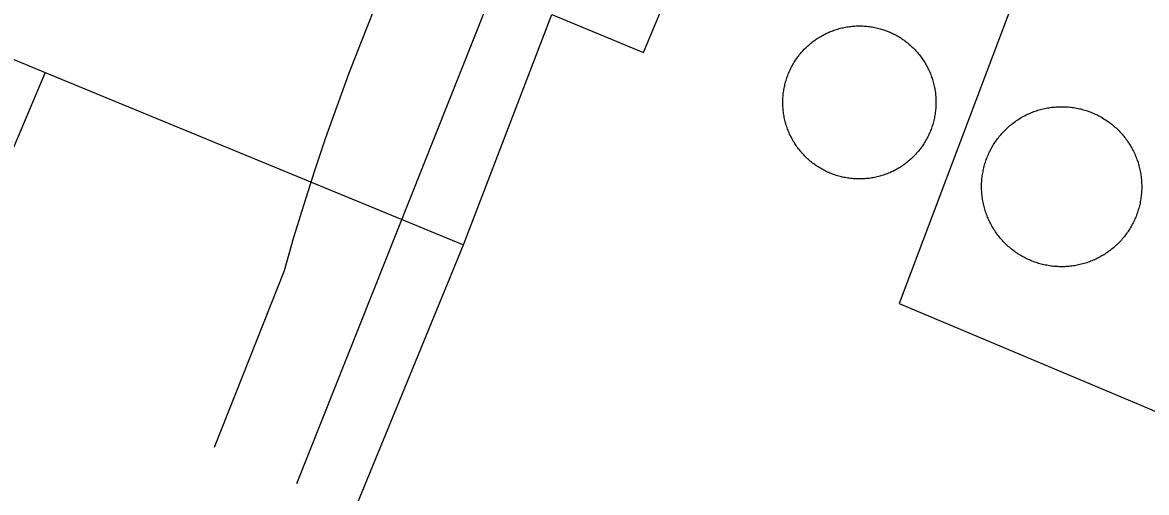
# Model space of a CAD drawing. Extents: x 3567028 to 3605064, y 510945 to 536587.
# Drawn here: x 3591586.1 to 3592074.3, y 519227.7 to 519432 of the extents above; entities that cross this region are included whole.
import ezdxf

# ---------------------------------------------------------------- set-up
doc = ezdxf.new("R2010")
doc.units = 0
for name, color, linetype in [('V-DOMW-TANK', 7, 'Continuous'), ('V-RAIL-TRAK', 7, 'Continuous'), ('V-UTIL-LINE', 7, 'Continuous')]:
    doc.layers.add(name, color=color, linetype=linetype)

msp = doc.modelspace()

# ---------------------------------------------------------------- linework, layer by layer
at = {"layer": 'V-DOMW-TANK'}
for points in [[(3591934.31, 519426.81), (3591934.83, 519427.07), (3591935.35, 519427.32), (3591935.87, 519427.57), (3591936.41, 519427.8), (3591936.94, 519428.03), (3591937.48, 519428.24), (3591938.02, 519428.45), (3591938.57, 519428.65), (3591939.12, 519428.84), (3591939.67, 519429.01), (3591940.23, 519429.18), (3591940.79, 519429.34), (3591941.35, 519429.49), (3591941.91, 519429.63), (3591942.48, 519429.76), (3591943.04, 519429.88), (3591943.62, 519429.99), (3591944.19, 519430.09), (3591944.76, 519430.17), (3591945.34, 519430.26), (3591945.91, 519430.32), (3591946.49, 519430.38), (3591947.07, 519430.43), (3591947.65, 519430.48), (3591948.23, 519430.5), (3591948.81, 519430.52), (3591949.39, 519430.53), (3591949.97, 519430.53), (3591950.55, 519430.52), (3591951.13, 519430.49), (3591951.71, 519430.46), (3591952.29, 519430.42), (3591952.87, 519430.37), (3591953.44, 519430.31), (3591954.02, 519430.23), (3591954.59, 519430.15), (3591955.17, 519430.06), (3591955.74, 519429.96), (3591956.31, 519429.85), (3591956.88, 519429.73), (3591957.44, 519429.59), (3591958, 519429.45), (3591958.56, 519429.3), (3591959.12, 519429.14), (3591959.68, 519428.97), (3591960.23, 519428.79), (3591960.77, 519428.6), (3591961.32, 519428.4), (3591961.86, 519428.19), (3591962.4, 519427.97), (3591962.94, 519427.74), (3591963.46, 519427.5), (3591963.99, 519427.26), (3591964.51, 519427), (3591965.03, 519426.73), (3591965.54, 519426.46), (3591966.05, 519426.18), (3591966.55, 519425.89), (3591967.04, 519425.59), (3591967.54, 519425.28), (3591968.02, 519424.96), (3591968.5, 519424.64), (3591968.98, 519424.3), (3591969.45, 519423.96), (3591969.91, 519423.61), (3591970.37, 519423.25), (3591970.82, 519422.89), (3591971.26, 519422.51), (3591971.7, 519422.13), (3591972.13, 519421.74), (3591972.55, 519421.34), (3591972.97, 519420.94), (3591973.38, 519420.53), (3591973.78, 519420.11), (3591974.18, 519419.68), (3591974.56, 519419.25), (3591974.94, 519418.81), (3591975.31, 519418.36), (3591975.68, 519417.91), (3591976.04, 519417.46), (3591976.38, 519416.99), (3591976.72, 519416.52), (3591977.06, 519416.04), (3591977.38, 519415.56), (3591977.7, 519415.08), (3591978, 519414.58), (3591978.3, 519414.09), (3591978.59, 519413.58), (3591978.87, 519413.07), (3591979.14, 519412.56), (3591979.4, 519412.04), (3591979.65, 519411.52), (3591979.9, 519410.99), (3591980.13, 519410.46), (3591980.36, 519409.92), (3591980.58, 519409.39), (3591980.78, 519408.85), (3591980.98, 519408.3), (3591981.17, 519407.75), (3591981.35, 519407.2)], [(3591923.17, 519377.08), (3591922.82, 519377.55), (3591922.48, 519378.02), (3591922.15, 519378.49), (3591921.82, 519378.98), (3591921.51, 519379.46), (3591921.2, 519379.96), (3591920.9, 519380.45), (3591920.61, 519380.96), (3591920.33, 519381.47), (3591920.06, 519381.98), (3591919.8, 519382.5), (3591919.55, 519383.02), (3591919.3, 519383.54), (3591919.07, 519384.08), (3591918.84, 519384.61), (3591918.63, 519385.15), (3591918.42, 519385.69), (3591918.22, 519386.24), (3591918.03, 519386.79), (3591917.86, 519387.34), (3591917.69, 519387.9), (3591917.53, 519388.45), (3591917.38, 519389.02), (3591917.24, 519389.58), (3591917.11, 519390.15), (3591916.99, 519390.71), (3591916.88, 519391.28), (3591916.78, 519391.86), (3591916.69, 519392.43), (3591916.61, 519393.01), (3591916.54, 519393.58), (3591916.49, 519394.16), (3591916.44, 519394.73), (3591916.4, 519395.32), (3591916.37, 519395.89), (3591916.35, 519396.48), (3591916.34, 519397.05), (3591916.34, 519397.64), (3591916.35, 519398.22), (3591916.38, 519398.8), (3591916.41, 519399.38), (3591916.45, 519399.96), (3591916.5, 519400.54), (3591916.56, 519401.11), (3591916.63, 519401.69), (3591916.71, 519402.26), (3591916.81, 519402.84), (3591916.91, 519403.41), (3591917.02, 519403.98), (3591917.15, 519404.54), (3591917.28, 519405.11), (3591917.42, 519405.67), (3591917.57, 519406.23), (3591917.73, 519406.79), (3591917.9, 519407.35), (3591918.08, 519407.9), (3591918.27, 519408.44), (3591918.47, 519408.99), (3591918.68, 519409.53), (3591918.9, 519410.07), (3591919.13, 519410.6), (3591919.37, 519411.13), (3591919.61, 519411.66), (3591919.87, 519412.18), (3591920.13, 519412.7), (3591920.41, 519413.21), (3591920.69, 519413.72), (3591920.98, 519414.22), (3591921.28, 519414.71), (3591921.59, 519415.21), (3591921.91, 519415.69), (3591922.23, 519416.17), (3591922.57, 519416.65), (3591922.91, 519417.12), (3591923.26, 519417.58), (3591923.62, 519418.04), (3591923.98, 519418.48), (3591924.36, 519418.93), (3591924.74, 519419.37), (3591925.13, 519419.8), (3591925.53, 519420.22), (3591925.93, 519420.64), (3591926.34, 519421.05), (3591926.76, 519421.45), (3591927.19, 519421.84), (3591927.62, 519422.23), (3591928.06, 519422.61), (3591928.5, 519422.98), (3591928.96, 519423.35), (3591929.41, 519423.71), (3591929.88, 519424.05), (3591930.35, 519424.39), (3591930.82, 519424.72), (3591931.31, 519425.05), (3591931.79, 519425.36), (3591932.29, 519425.67), (3591932.79, 519425.97), (3591933.29, 519426.26), (3591933.8, 519426.54), (3591934.31, 519426.81)], [(3591981.35, 519407.2), (3591981.51, 519406.64), (3591981.67, 519406.08), (3591981.82, 519405.52), (3591981.96, 519404.96), (3591982.09, 519404.39), (3591982.21, 519403.82), (3591982.32, 519403.26), (3591982.42, 519402.68), (3591982.51, 519402.11), (3591982.59, 519401.53), (3591982.66, 519400.96), (3591982.72, 519400.38), (3591982.77, 519399.8), (3591982.8, 519399.22), (3591982.83, 519398.64), (3591982.85, 519398.06), (3591982.86, 519397.48), (3591982.86, 519396.9), (3591982.85, 519396.32), (3591982.83, 519395.74), (3591982.79, 519395.16), (3591982.75, 519394.58), (3591982.7, 519394), (3591982.64, 519393.43), (3591982.57, 519392.85), (3591982.49, 519392.28), (3591982.39, 519391.7), (3591982.29, 519391.13), (3591982.18, 519390.56), (3591982.06, 519389.99), (3591981.92, 519389.43), (3591981.78, 519388.87), (3591981.63, 519388.31), (3591981.47, 519387.75), (3591981.3, 519387.19), (3591981.12, 519386.64), (3591980.93, 519386.09), (3591980.73, 519385.55), (3591980.52, 519385.01), (3591980.3, 519384.47), (3591980.07, 519383.94), (3591979.83, 519383.41), (3591979.59, 519382.88), (3591979.33, 519382.36), (3591979.07, 519381.84), (3591978.79, 519381.33), (3591978.51, 519380.82), (3591978.22, 519380.32), (3591977.92, 519379.82), (3591977.61, 519379.33), (3591977.29, 519378.85), (3591976.97, 519378.36), (3591976.63, 519377.89), (3591976.29, 519377.42), (3591975.94, 519376.96), (3591975.58, 519376.5), (3591975.22, 519376.05), (3591974.84, 519375.61), (3591974.46, 519375.17), (3591974.07, 519374.74)], [(3592019.42, 519390.38), (3592019.94, 519390.69), (3592020.47, 519390.99), (3592021, 519391.28), (3592021.54, 519391.57), (3592022.08, 519391.84), (3592022.63, 519392.1), (3592023.18, 519392.36), (3592023.73, 519392.6), (3592024.29, 519392.84), (3592024.86, 519393.06), (3592025.43, 519393.28), (3592026, 519393.48), (3592026.57, 519393.68), (3592027.15, 519393.86), (3592027.73, 519394.04), (3592028.31, 519394.2), (3592028.9, 519394.35), (3592029.49, 519394.5), (3592030.08, 519394.63), (3592030.68, 519394.75), (3592031.27, 519394.87), (3592031.87, 519394.97), (3592032.47, 519395.06), (3592033.08, 519395.15), (3592033.68, 519395.21), (3592034.28, 519395.28), (3592034.89, 519395.33), (3592035.49, 519395.37), (3592036.1, 519395.4), (3592036.7, 519395.41), (3592037.31, 519395.42), (3592037.92, 519395.42), (3592038.52, 519395.4), (3592039.13, 519395.38), (3592039.74, 519395.34), (3592040.34, 519395.3), (3592040.95, 519395.24), (3592041.55, 519395.18), (3592042.15, 519395.1), (3592042.75, 519395.01), (3592043.35, 519394.92), (3592043.95, 519394.81), (3592044.54, 519394.69), (3592045.14, 519394.56), (3592045.73, 519394.42), (3592046.32, 519394.27), (3592046.9, 519394.11), (3592047.49, 519393.95), (3592048.07, 519393.76), (3592048.64, 519393.57), (3592049.21, 519393.37), (3592049.78, 519393.16), (3592050.35, 519392.94), (3592050.91, 519392.71), (3592051.47, 519392.47), (3592052.02, 519392.22), (3592052.57, 519391.96), (3592053.12, 519391.69), (3592053.66, 519391.42), (3592054.19, 519391.13), (3592054.72, 519390.83), (3592055.24, 519390.53), (3592055.76, 519390.21), (3592056.28, 519389.89), (3592056.78, 519389.55), (3592057.28, 519389.21), (3592057.78, 519388.86), (3592058.27, 519388.5), (3592058.75, 519388.13), (3592059.23, 519387.76), (3592059.7, 519387.38), (3592060.16, 519386.98), (3592060.62, 519386.58), (3592061.07, 519386.17), (3592061.51, 519385.76), (3592061.95, 519385.34), (3592062.37, 519384.9), (3592062.79, 519384.46), (3592063.2, 519384.02), (3592063.61, 519383.57), (3592064, 519383.11), (3592064.39, 519382.64), (3592064.77, 519382.17), (3592065.14, 519381.68), (3592065.51, 519381.2), (3592065.86, 519380.71), (3592066.21, 519380.21), (3592066.54, 519379.7), (3592066.87, 519379.19), (3592067.19, 519378.68), (3592067.5, 519378.15), (3592067.8, 519377.63), (3592068.09, 519377.09), (3592068.38, 519376.56), (3592068.65, 519376.02), (3592068.91, 519375.47), (3592069.17, 519374.92), (3592069.41, 519374.36), (3592069.65, 519373.8), (3592069.87, 519373.24)], [(3592011.3, 519337.72), (3592010.9, 519338.18), (3592010.52, 519338.65), (3592010.14, 519339.12), (3592009.76, 519339.6), (3592009.4, 519340.09), (3592009.04, 519340.58), (3592008.7, 519341.08), (3592008.36, 519341.58), (3592008.04, 519342.09), (3592007.72, 519342.61), (3592007.41, 519343.13), (3592007.1, 519343.66), (3592006.81, 519344.19), (3592006.53, 519344.73), (3592006.26, 519345.27), (3592005.99, 519345.82), (3592005.74, 519346.37), (3592005.5, 519346.92), (3592005.26, 519347.48), (3592005.04, 519348.05), (3592004.82, 519348.61), (3592004.62, 519349.19), (3592004.42, 519349.76), (3592004.24, 519350.34), (3592004.06, 519350.92), (3592003.9, 519351.5), (3592003.74, 519352.09), (3592003.6, 519352.68), (3592003.46, 519353.27), (3592003.34, 519353.87), (3592003.23, 519354.46), (3592003.13, 519355.06), (3592003.03, 519355.66), (3592002.95, 519356.26), (3592002.88, 519356.87), (3592002.82, 519357.47), (3592002.77, 519358.08), (3592002.73, 519358.68), (3592002.7, 519359.29), (3592002.68, 519359.89), (3592002.68, 519360.5), (3592002.68, 519361.11), (3592002.69, 519361.72), (3592002.71, 519362.32), (3592002.75, 519362.93), (3592002.79, 519363.53), (3592002.85, 519364.14), (3592002.92, 519364.74), (3592002.99, 519365.34), (3592003.08, 519365.94), (3592003.18, 519366.54), (3592003.29, 519367.14), (3592003.41, 519367.73), (3592003.53, 519368.33), (3592003.67, 519368.92), (3592003.82, 519369.51), (3592003.98, 519370.09), (3592004.15, 519370.67), (3592004.33, 519371.26), (3592004.52, 519371.83), (3592004.72, 519372.4), (3592004.94, 519372.97), (3592005.15, 519373.54), (3592005.39, 519374.1), (3592005.63, 519374.66), (3592005.87, 519375.21), (3592006.13, 519375.76), (3592006.4, 519376.3), (3592006.68, 519376.84), (3592006.97, 519377.38), (3592007.26, 519377.91), (3592007.57, 519378.43), (3592007.88, 519378.95), (3592008.21, 519379.47), (3592008.54, 519379.97), (3592008.88, 519380.48), (3592009.24, 519380.97), (3592009.59, 519381.46), (3592009.96, 519381.94), (3592010.34, 519382.42), (3592010.72, 519382.89), (3592011.11, 519383.35), (3592011.51, 519383.81), (3592011.92, 519384.26), (3592012.34, 519384.7), (3592012.76, 519385.13), (3592013.19, 519385.56), (3592013.63, 519385.98), (3592014.08, 519386.39), (3592014.53, 519386.8), (3592014.99, 519387.19), (3592015.46, 519387.58), (3592015.93, 519387.96), (3592016.41, 519388.33), (3592016.9, 519388.69), (3592017.39, 519389.05), (3592017.89, 519389.4), (3592018.39, 519389.73), (3592018.9, 519390.06), (3592019.42, 519390.38)], [(3591974.07, 519374.74), (3591973.67, 519374.32), (3591973.27, 519373.9), (3591972.86, 519373.49), (3591972.44, 519373.09), (3591972.02, 519372.69), (3591971.58, 519372.31), (3591971.14, 519371.93), (3591970.7, 519371.55), (3591970.25, 519371.19), (3591969.79, 519370.84), (3591969.32, 519370.49), (3591968.85, 519370.15), (3591968.38, 519369.81), (3591967.9, 519369.49), (3591967.41, 519369.18), (3591966.91, 519368.87), (3591966.42, 519368.57), (3591965.91, 519368.28), (3591965.4, 519368), (3591964.89, 519367.73), (3591964.37, 519367.47), (3591963.85, 519367.21), (3591963.32, 519366.97), (3591962.79, 519366.73), (3591962.26, 519366.51), (3591961.72, 519366.29), (3591961.18, 519366.09), (3591960.63, 519365.89), (3591960.08, 519365.71), (3591959.53, 519365.52), (3591958.97, 519365.36), (3591958.42, 519365.2), (3591957.85, 519365.04), (3591957.29, 519364.91), (3591956.73, 519364.78), (3591956.16, 519364.66), (3591955.59, 519364.55), (3591955.02, 519364.45), (3591954.44, 519364.36), (3591953.87, 519364.28), (3591953.29, 519364.21), (3591952.71, 519364.15), (3591952.13, 519364.11), (3591951.55, 519364.06), (3591950.97, 519364.04), (3591950.4, 519364.02), (3591949.81, 519364.01), (3591949.23, 519364.01), (3591948.65, 519364.02), (3591948.07, 519364.04), (3591947.49, 519364.07), (3591946.91, 519364.11), (3591946.34, 519364.17), (3591945.76, 519364.23), (3591945.18, 519364.3), (3591944.61, 519364.38), (3591944.04, 519364.48), (3591943.46, 519364.58), (3591942.89, 519364.69), (3591942.33, 519364.81), (3591941.76, 519364.95), (3591941.2, 519365.09), (3591940.64, 519365.24), (3591940.08, 519365.4), (3591939.53, 519365.57), (3591938.97, 519365.75), (3591938.42, 519365.94), (3591937.88, 519366.14), (3591937.34, 519366.35), (3591936.8, 519366.57), (3591936.27, 519366.8), (3591935.74, 519367.03), (3591935.21, 519367.28), (3591934.69, 519367.54), (3591934.18, 519367.8), (3591933.66, 519368.07), (3591933.16, 519368.36), (3591932.65, 519368.65), (3591932.16, 519368.95), (3591931.66, 519369.26), (3591931.18, 519369.58), (3591930.7, 519369.9), (3591930.22, 519370.23), (3591929.75, 519370.58), (3591929.29, 519370.93), (3591928.83, 519371.29), (3591928.39, 519371.65), (3591927.94, 519372.03), (3591927.5, 519372.41), (3591927.07, 519372.8), (3591926.65, 519373.19), (3591926.23, 519373.6), (3591925.82, 519374.01), (3591925.42, 519374.43), (3591925.03, 519374.86), (3591924.64, 519375.29), (3591924.26, 519375.73), (3591923.89, 519376.17), (3591923.52, 519376.62), (3591923.17, 519377.08)], [(3592069.87, 519373.24), (3592070.08, 519372.67), (3592070.29, 519372.1), (3592070.49, 519371.53), (3592070.67, 519370.95), (3592070.84, 519370.37), (3592071.01, 519369.78), (3592071.16, 519369.19), (3592071.31, 519368.61), (3592071.44, 519368.01), (3592071.56, 519367.42), (3592071.68, 519366.82), (3592071.78, 519366.22), (3592071.87, 519365.62), (3592071.95, 519365.02), (3592072.02, 519364.42), (3592072.09, 519363.81), (3592072.14, 519363.21), (3592072.18, 519362.6), (3592072.2, 519362), (3592072.22, 519361.39), (3592072.23, 519360.79), (3592072.23, 519360.18), (3592072.21, 519359.57), (3592072.19, 519358.96), (3592072.15, 519358.36), (3592072.11, 519357.75), (3592072.05, 519357.15), (3592071.99, 519356.55), (3592071.91, 519355.94), (3592071.83, 519355.34), (3592071.73, 519354.74), (3592071.62, 519354.15), (3592071.5, 519353.55), (3592071.37, 519352.96), (3592071.23, 519352.37), (3592071.08, 519351.78), (3592070.92, 519351.19), (3592070.75, 519350.61), (3592070.57, 519350.03), (3592070.38, 519349.45), (3592070.18, 519348.88), (3592069.97, 519348.31), (3592069.75, 519347.75), (3592069.52, 519347.18), (3592069.28, 519346.63), (3592069.03, 519346.08), (3592068.77, 519345.52), (3592068.5, 519344.98), (3592068.23, 519344.44), (3592067.94, 519343.91), (3592067.64, 519343.38), (3592067.33, 519342.85), (3592067.02, 519342.33), (3592066.7, 519341.82), (3592066.37, 519341.31), (3592066.02, 519340.81), (3592065.67, 519340.32), (3592065.31, 519339.83), (3592064.95, 519339.34), (3592064.57, 519338.87)], [(3592064.57, 519338.87), (3592064.19, 519338.4), (3592063.79, 519337.93), (3592063.39, 519337.48), (3592062.98, 519337.03), (3592062.57, 519336.59), (3592062.14, 519336.15), (3592061.71, 519335.72), (3592061.27, 519335.3), (3592060.83, 519334.89), (3592060.38, 519334.49), (3592059.92, 519334.09), (3592059.45, 519333.71), (3592058.97, 519333.33), (3592058.5, 519332.95), (3592058.01, 519332.59), (3592057.52, 519332.24), (3592057.02, 519331.89), (3592056.51, 519331.55), (3592056, 519331.23), (3592055.49, 519330.91), (3592054.97, 519330.6), (3592054.44, 519330.29), (3592053.91, 519330), (3592053.37, 519329.72), (3592052.83, 519329.45), (3592052.28, 519329.18), (3592051.73, 519328.93), (3592051.17, 519328.68), (3592050.61, 519328.45), (3592050.05, 519328.23), (3592049.48, 519328.01), (3592048.91, 519327.81), (3592048.33, 519327.61), (3592047.76, 519327.43), (3592047.18, 519327.25), (3592046.59, 519327.09), (3592046, 519326.93), (3592045.41, 519326.79), (3592044.82, 519326.66), (3592044.23, 519326.53), (3592043.63, 519326.42), (3592043.03, 519326.32), (3592042.43, 519326.22), (3592041.83, 519326.14), (3592041.23, 519326.07), (3592040.62, 519326.01), (3592040.02, 519325.96), (3592039.42, 519325.92), (3592038.81, 519325.89), (3592038.2, 519325.87), (3592037.59, 519325.86), (3592036.99, 519325.87), (3592036.38, 519325.88), (3592035.78, 519325.91), (3592035.17, 519325.94), (3592034.56, 519325.99), (3592033.96, 519326.04), (3592033.35, 519326.11), (3592032.75, 519326.18), (3592032.15, 519326.27), (3592031.55, 519326.37), (3592030.96, 519326.48), (3592030.36, 519326.6), (3592029.77, 519326.73), (3592029.18, 519326.86), (3592028.59, 519327.01), (3592028, 519327.17), (3592027.42, 519327.34), (3592026.84, 519327.52), (3592026.27, 519327.71), (3592025.69, 519327.92), (3592025.12, 519328.12), (3592024.56, 519328.35), (3592023.99, 519328.57), (3592023.44, 519328.81), (3592022.88, 519329.06), (3592022.33, 519329.32), (3592021.79, 519329.59), (3592021.25, 519329.87), (3592020.72, 519330.16), (3592020.19, 519330.46), (3592019.66, 519330.76), (3592019.14, 519331.08), (3592018.63, 519331.4), (3592018.12, 519331.73), (3592017.62, 519332.07), (3592017.13, 519332.42), (3592016.64, 519332.78), (3592016.15, 519333.15), (3592015.68, 519333.53), (3592015.21, 519333.91), (3592014.75, 519334.3), (3592014.29, 519334.7), (3592013.84, 519335.11), (3592013.4, 519335.53), (3592012.96, 519335.95), (3592012.54, 519336.38), (3592012.12, 519336.82), (3592011.7, 519337.27), (3592011.3, 519337.72)]]:
    msp.add_lwpolyline(points, dxfattribs=at)
at = {"layer": 'V-RAIL-TRAK'}
for points in [[(3591705.25, 519231.64), (3591798.38, 519465.89), (3591815.77, 519509.6), (3591827.55, 519535.38), (3591852.23, 519582.45), (3591916.17, 519700.69), (3591947.02, 519757.85), (3591968.89, 519797.64), (3591977.3, 519814.45), (3591992.53, 519848.4)], [(3591824.58, 519607.03), (3591817.18, 519594.92), (3591809.98, 519582.68), (3591802.99, 519570.33), (3591796.21, 519557.86), (3591789.63, 519545.28), (3591783.27, 519532.59), (3591776.33, 519519.29), (3591769.58, 519505.89), (3591763.02, 519492.4), (3591756.66, 519478.82), (3591750.48, 519465.14), (3591744.51, 519451.38), (3591738.73, 519437.54), (3591733.15, 519423.62), (3591727.76, 519409.61), (3591722.58, 519395.54), (3591717.59, 519381.38), (3591712.81, 519367.17), (3591708.23, 519352.88), (3591703.85, 519338.53), (3591699.68, 519324.12), (3591669.38, 519247.35)]]:
    msp.add_lwpolyline(points, dxfattribs=at)
at = {"layer": 'V-UTIL-LINE'}
msp.add_line((3591710.64, 519172.03), (3591777.61, 519335.39), dxfattribs=at)
for points in [[(3590711.72, 519530.83), (3590749.44, 519514.34), (3590756.3, 519513.65), (3590949.02, 519436.03), (3590940.78, 519422.99), (3590918.1, 519361.96), (3591014.12, 519326.92), (3591019.6, 519323.48), (3591247.29, 519226.63), (3591270.61, 519219.76), (3591508.59, 519121.52), (3591527.14, 519182.56), (3591529.89, 519190.11), (3591545.69, 519232.63), (3591474.37, 519264.23), (3591534.82, 519413.73), (3591541.69, 519432.94), (3591595.87, 519410.27), (3591558.09, 519321.11)], [(3591595.87, 519410.27), (3591777.61, 519335.39), (3591816.08, 519435.52), (3591855.86, 519419.04), (3591888.15, 519496.53), (3592017.77, 519445.01), (3591966.92, 519309.9), (3592066.37, 519268), (3592074.6, 519264.56), (3592104.77, 519251.51), (3592117.8, 519248.08), (3592161.01, 519229.53), (3592062.77, 518983.32), (3592033.97, 518995), (3592029.16, 518986.09)]]:
    msp.add_lwpolyline(points, dxfattribs=at)

doc.saveas('drawing.dxf')
